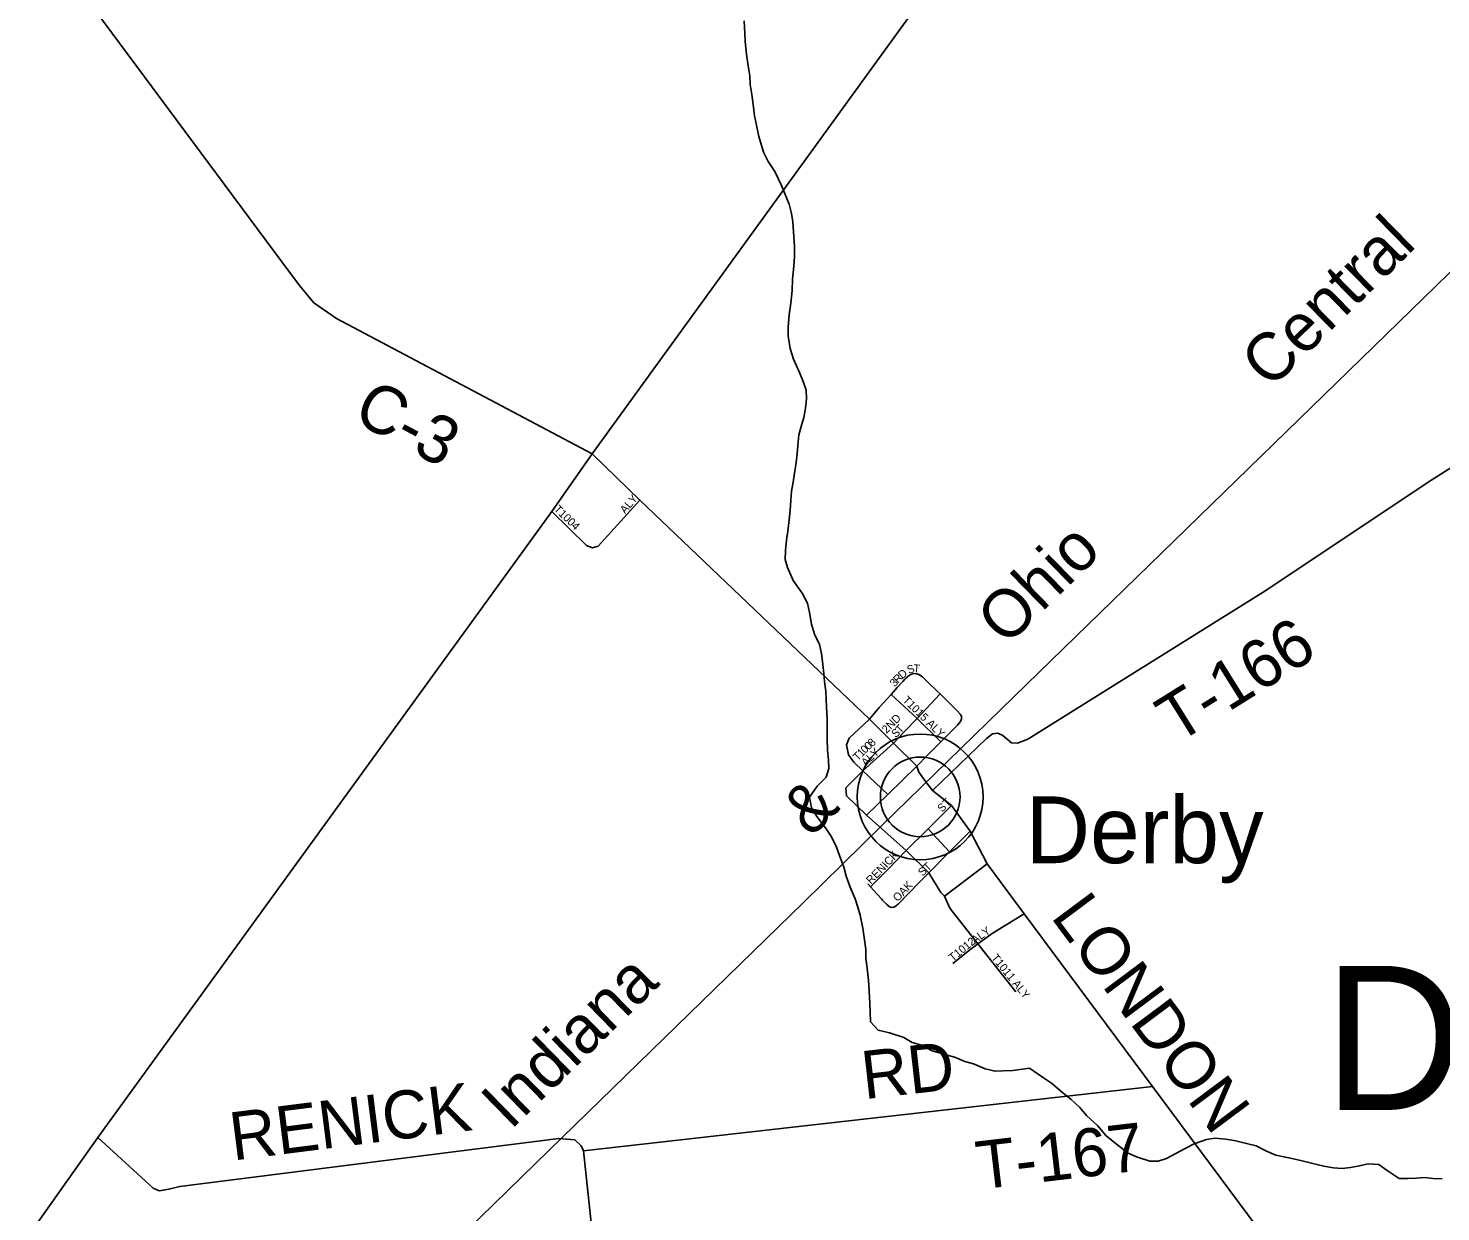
# Model space of a CAD drawing. Extents: x 1643459 to 2064572, y 425441 to 780708.
# Drawn here: x 1764524 to 1773348, y 642347 to 649742 of the extents above; entities that cross this region are included whole.
import ezdxf

# ---------------------------------------------------------------- set-up
doc = ezdxf.new("R2010")
doc.units = 0
for name, color, linetype in [('GE_P_Alignment_100_Curve_Data', 7, 'Continuous'), ('GM_X_Adjacent_County_Text', 7, 'Continuous'), ('GM_X_County', 7, 'Continuous'), ('GM_X_Major_River', 7, 'Continuous'), ('GM_X_Major_River_Text', 7, 'Continuous'), ('GM_X_Minor_Lake', 7, 'Continuous'), ('GM_X_Rail_Line', 7, 'Continuous'), ('GM_X_Section_Text', 7, 'Continuous'), ('GM_X_Township', 7, 'Continuous'), ('GM_X_Township_Road', 7, 'Continuous'), ('GM_X_Township_Road_Text', 7, 'Continuous'), ('GM_X_Township_ROW', 7, 'Continuous'), ('GM_X_US_Route', 7, 'Continuous'), ('RD_X_Wall', 7, 'Continuous')]:
    doc.layers.add(name, color=color, linetype=linetype)

msp = doc.modelspace()

# ---------------------------------------------------------------- linework, layer by layer
at = {"layer": 'GE_P_Alignment_100_Curve_Data'}
for radius in [392.8, 249]:
    msp.add_circle((1770096, 644939.4), radius, dxfattribs=at)
at = {"layer": 'GM_X_County'}
for points in [[(1768344, 646794), (1768083.9, 646505.8), (1768049.8, 646495.9), (1768011.9, 646510.1), (1767795.8, 646723.3)], [(1769778.6, 645424.8), (1769840.6, 645497.4), (1769915.1, 645579.4), (1769929, 645596.3), (1769952.6, 645623.1), (1769980.9, 645654.9), (1769987, 645661.4), (1770001.2, 645676.4), (1770018, 645691.9), (1770028.7, 645699.4), (1770041.8, 645706.1), (1770056.6, 645711.3), (1770074.8, 645708.7), (1770087.8, 645703.6), (1770109.6, 645688.7), (1770140.3, 645659.7), (1770202.7, 645600.9), (1770221.4, 645582.3), (1770317, 645487.4), (1770329, 645474.6), (1770346.2, 645456.3), (1770351.7, 645447.4), (1770353.2, 645441.4), (1770354.4, 645434.9), (1770354.2, 645428.1), (1770352.6, 645421.3), (1770348, 645410.6), (1770346.6, 645408.9), (1770329.1, 645388), (1770290.4, 645348.1), (1770261, 645319), (1770230.7, 645289.7), (1770224.9, 645283.8), (1770144, 645202.5), (1770075.9, 645131.1)], [(1769915.1, 645579.4), (1770076.4, 645430.1), (1770224.9, 645283.8)], [(1769928.8, 645275.9), (1769995.5, 645345.9), (1770076.4, 645430.1), (1770221.4, 645582.3)], [(1769893.9, 644954.8), (1769737.4, 645102.4), (1769681.3, 645155.4), (1769647.5, 645201.6), (1769635.7, 645265.7), (1769651.8, 645305.7), (1769778.6, 645424.8)], [(1769928.8, 645275.9), (1769737.4, 645102.4), (1769630.7, 644995.6), (1769634.6, 644945.5), (1769760.1, 644824.8), (1770009.2, 644603.6), (1770150, 644465.7), (1770224.5, 644342.3), (1770248.4, 644318.2)], [(1770075.9, 645131.1), (1769893.9, 644954.8), (1769760.1, 644824.8)], [(1769785.5, 644378), (1769891, 644484.1), (1770009.2, 644603.6), (1770145.6, 644739.1), (1770291.3, 644885.4)], [(1769952.7, 644264.8), (1769960.1, 644271.3), (1770088.2, 644403.1), (1770150, 644465.7), (1770278.4, 644596.8), (1770408.9, 644725.2)], [(1770278.4, 644596.8), (1770145.6, 644739.1)], [(1770513.5, 644520.8), (1770248.4, 644318.2), (1770280.2, 644244), (1770456.9, 644021.1), (1770694.4, 643721.7)], [(1769769.8, 644395.2), (1769785.5, 644378), (1769804.1, 644357.5), (1769854.4, 644301.6), (1769860.9, 644294.8), (1769886.1, 644268.7), (1769893.1, 644262.2), (1769898.1, 644257.7), (1769906.2, 644252.5), (1769912.2, 644250), (1769918.6, 644249.2), (1769931, 644250.8), (1769940.1, 644254.7), (1769947.9, 644260.6), (1769952.7, 644264.8)], [(1770298.9, 643897.7), (1770405.3, 643983.2), (1770456.9, 644021.1), (1770551.6, 644090.6), (1770746, 644208.2)]]:
    msp.add_lwpolyline(points, dxfattribs=at)
at = {"layer": 'GM_X_Major_River_Text'}
for points in [[(1770173, 644978.5), (1770509.5, 645304.4), (1770547.5, 645332.4), (1770581.5, 645338.4), (1770611.6, 645322.4), (1770665.6, 645276.3), (1770703.6, 645274.3), (1770767.7, 645300.3), (1771235.5, 645592.1), (1772256, 646228.4), (1773268.2, 646906.5), (1774940.5, 647966.5), (1775258.6, 648226.6), (1775522.6, 648470.6), (1775818.6, 648736.7), (1775972.6, 648884.8), (1776782.7, 649552.9)], [(1771547.8, 643130.4), (1767991.7, 642727.3)], [(1767991.7, 642727.3), (1767977.7, 642759.3), (1767939.6, 642797.4), (1767839.6, 642805.4), (1765470.5, 642506.1), (1765402.4, 642488.2), (1765342.4, 642478.1), (1765304.4, 642494.2), (1764959.6, 642812.2)], [(1767082.6, 632817.9), (1767179, 635150.2), (1767195.3, 635186.2), (1767247.4, 635204), (1768723.4, 635088.5), (1768793.6, 635100.1), (1768826, 635150.1), (1768828.3, 635224.3), (1768474.8, 638203.3), (1767991.7, 642727.3)]]:
    msp.add_lwpolyline(points, dxfattribs=at)
at = {"layer": 'GM_X_Minor_Lake'}
for points in [[(1763665.6, 653242.1), (1763665.7, 653241.7), (1764510.8, 650743.4), (1764551, 650619.3), (1764623.1, 650429.1), (1764675.2, 650259), (1764685.3, 650190.9), (1764737.3, 650116.8), (1764841.5, 649990.7), (1766109.2, 648282.7), (1766219.4, 648134.6), (1766307.5, 648026.4), (1766449.6, 647928.3), (1768047.2, 647083.4)], [(1768047.2, 647083.4), (1768344, 646794), (1769778.6, 645424.8), (1769928.8, 645275.9), (1770075.9, 645131.1), (1770087.4, 645094.4), (1770131.5, 645034.4), (1770173, 644978.5), (1770291.3, 644885.4), (1770408.9, 644725.2), (1770513.5, 644520.8), (1770746, 644208.2), (1771547.8, 643130.4), (1772272.6, 642156), (1772272.8, 642155.8)]]:
    msp.add_lwpolyline(points, dxfattribs=at)
at = {"layer": 'GM_X_Rail_Line'}
msp.add_line((1770096, 644939.4), (1770096, 644939.4), dxfattribs=at)
at = {"layer": 'GM_X_Township_Road'}
msp.add_lwpolyline([(1763758.9, 638817.6), (1764850.7, 639881.7), (1765251, 640269.4), (1765982.7, 640981.5), (1767859.5, 642812.3), (1769366, 644279.7), (1769854.9, 644758.2), (1770683.8, 645566.4), (1771604.1, 646462.5), (1773474.6, 648284.2)], dxfattribs=at)
at = {"layer": 'GM_X_US_Route'}
for points in [[(1769331.3, 647134.9), (1769337.6, 647201), (1769351.8, 647252.9), (1769370.1, 647308.9), (1769380.4, 647368.9), (1769386.6, 647427), (1769382.9, 647481), (1769365.1, 647535.2), (1769341.3, 647591.4), (1769303.6, 647673.6), (1769283.9, 647741.8), (1769272.2, 647819.9), (1769270.4, 647874), (1769276.8, 647952.1), (1769287.1, 648024.1), (1769295.5, 648104.1), (1769297.8, 648174.2), (1769306.1, 648256.2), (1769310.4, 648316.3), (1769310.7, 648378.4), (1769306.9, 648438.4), (1769301.3, 648532.6), (1769291.5, 648584.7), (1769277.8, 648642.8), (1769230.2, 648759.2), (1769188.6, 648847.4), (1769146.8, 648909.7), (1769117, 648967.9), (1769087.4, 649066.2), (1769073.7, 649136.3), (1769061.9, 649194.4), (1769052.2, 649264.6), (1769044.5, 649328.7), (1769034.8, 649390.8), (1769031, 649444.9), (1769021.2, 649507), (1769011.5, 649579.1), (1769001.9, 649659.2), (1769000.1, 649709.3), (1768996.4, 649787.4)], [(1772483.1, 642665), (1772427.1, 642677.2), (1772377.1, 642687.5), (1772317.1, 642701.8), (1772255.1, 642728.1), (1772195.2, 642758.5), (1772135.2, 642772.8), (1772067.2, 642791.1), (1772005.2, 642801.4), (1771937.2, 642807.8), (1771885.1, 642798), (1771806.9, 642772.4), (1771750.7, 642742.6), (1771692.5, 642710.8), (1771634.3, 642681.1), (1771582.2, 642663.3), (1771530.2, 642663.6), (1771448.2, 642690), (1771394.2, 642714.3), (1771322.4, 642768.7), (1771256.6, 642823.1), (1771204.8, 642883.4), (1771135, 642947.8), (1771093.2, 642998), (1771039.3, 643048.3), (1770987.5, 643090.7), (1770915.7, 643151.1), (1770859.8, 643187.4), (1770777.9, 643243.8), (1770673.8, 643230.3), (1770613.7, 643228.6), (1770563.7, 643224.8), (1770501.7, 643241.1), (1770429.7, 643271.5), (1770375.7, 643285.8), (1770315.8, 643310.1), (1770223.8, 643338.6), (1770171.8, 643352.8), (1770103.9, 643389.2), (1770045.9, 643405.5), (1769994, 643435.8), (1769904.1, 643466.2), (1769834.1, 643482.6), (1769786.3, 643534.9), (1769784.5, 643597), (1769780.7, 643649), (1769777.1, 643725.1), (1769773.4, 643795.2), (1769763.7, 643869.3), (1769755.9, 643931.4), (1769756.2, 643985.5), (1769748.4, 644045.6), (1769738.7, 644119.7), (1769721, 644199.9), (1769707.2, 644250), (1769689.5, 644302.2), (1769657.7, 644376.4), (1769634, 644444.6), (1769618.2, 644500.7), (1769592.5, 644572.9), (1769572.7, 644625.1), (1769541, 644689.3), (1769505.2, 644745.5), (1769449.4, 644815.9), (1769417.7, 644870.1), (1769403.9, 644938.2), (1769452.3, 645006.1), (1769508.6, 645061.8), (1769524.8, 645115.8), (1769523, 645167.9), (1769517.3, 645232), (1769515.6, 645300.1), (1769515.9, 645368.1), (1769514.1, 645428.2), (1769510.4, 645500.3), (1769506.9, 645600.4), (1769499.1, 645660.5), (1769493.3, 645710.6), (1769487.6, 645766.7), (1769479.9, 645834.8), (1769466.1, 645890.9), (1769436.3, 645955.2), (1769416.6, 646019.3), (1769404.9, 646091.4), (1769391.1, 646149.6), (1769359.4, 646211.8), (1769301.7, 646292.2), (1769268, 646372.4), (1769252.2, 646422.5), (1769254.4, 646478.6), (1769260.7, 646542.6), (1769269, 646600.6), (1769277.3, 646670.7), (1769283.5, 646730.7), (1769287.8, 646790.8), (1769292, 646848.8), (1769302.3, 646904.8), (1769310.6, 646962.8), (1769320.9, 647028.9), (1769327.1, 647082.9), (1769331.3, 647134.9)], [(1773357.5, 642552.6), (1773297.4, 642554.9), (1773247.4, 642561.1), (1773193.3, 642557.4), (1773141.3, 642555.6), (1773087.2, 642555.9), (1773013.4, 642604.3), (1772961.5, 642642.6), (1772895.4, 642646.9), (1772839.3, 642635.2), (1772783.2, 642623.4), (1772731.1, 642617.7), (1772677.1, 642622), (1772617.1, 642632.3), (1772557.1, 642646.6), (1772483.1, 642665)]]:
    msp.add_lwpolyline(points, dxfattribs=at)
at = {"layer": 'RD_X_Wall'}
msp.add_lwpolyline([(1760417.9, 636908.7), (1760515.7, 637072), (1760528.8, 637094.4), (1760591.7, 637202), (1760701.3, 637392.6), (1760773.2, 637514.1), (1760811.6, 637575.4), (1760841.2, 637619), (1760874.4, 637663.9), (1760877.6, 637668), (1762047.7, 638848.1), (1762440.7, 639309.9), (1763356.4, 640547.9), (1764959.6, 642812.2), (1767795.8, 646723.3), (1768047.2, 647083.4), (1771695.9, 652117.3), (1771938.3, 652417.6), (1773291.5, 653631.1), (1773291.7, 653631.3)], dxfattribs=at)

# ---------------------------------------------------------------- texts
at = {"layer": 'GM_X_Adjacent_County_Text'}
msp.add_text('DARBY', height=900, rotation=0.00001, dxfattribs=at).set_placement((1772617.9, 642983.6))
at = {"layer": 'GM_X_Major_River'}
for s, rotation, p in [('T-166', 31.97533, (1771698.9, 645267.4)), ('RD', 6.44979, (1769746.7, 643049.9)), ('RENICK', 7.24012, (1765802.7, 642667)), ('T-167', 6.74319, (1770463.5, 642486))]:
    msp.add_text(s, height=300, rotation=rotation, dxfattribs=at).set_placement(p)
at = {"layer": 'GM_X_Section_Text'}
for s, rotation, p in [('C-3', 332.00719, (1766540.9, 647294.8)), ('LONDON', 306.70697, (1770906.5, 644190.9))]:
    msp.add_text(s, height=300, rotation=rotation, dxfattribs=at).set_placement(p)
at = {"layer": 'GM_X_Township'}
for s, rotation, p in [('ALY', 49.18543, (1768252.6, 646705.2)), ('T1004', 316.12264, (1767804, 646732.2)), ('D', 40.34288, (1769984, 645673.6)), ('S', 20.45692, (1770024.6, 645707)), ('T', 355.56987, (1770052, 645718.5)), ('3', 48.159, (1769937.7, 645622.9)), ('R', 47.05245, (1769958.1, 645645.7)), ('T1015 ALY', 315.59122, (1769982.2, 645539.6)), ('2ND', 45.0026, (1769885.9, 645332.4)), ('S', 42.2167, (1769943.2, 645305.6)), ('T', 47.01598, (1769972.6, 645332.5)), ('0', 42.89115, (1769774.2, 645228.3)), ('8', 42.85765, (1769796.8, 645249.2)), ('T', 44.58461, (1769705.5, 645160.7)), ('1', 44.5805, (1769730.6, 645185.4)), ('0', 44.39296, (1769752.5, 645207)), ('L', 43.59904, (1769787.4, 645158.2)), ('Y', 42.52655, (1769812.7, 645182.3)), ('A', 44.73724, (1769756.4, 645127.4)), ('ST', 45, (1770232.9, 644840.2)), ('RENICK', 45.78736, (1769788.4, 644391.3)), ('ST', 42.51209, (1770110, 644440.1)), ('OAK', 46.3315, (1769955.6, 644281.2)), ('ALY', 35.31528, (1770437.1, 644018.6)), ('T1012', 39.39741, (1770299.7, 643907.9)), ('T1011 ALY', 309.05518, (1770537.2, 643932.9))]:
    msp.add_text(s, height=50, rotation=rotation, dxfattribs=at).set_placement(p)
at = {"layer": 'GM_X_Township_Road_Text'}
for s, rotation, p in [('Central', 44.38138, (1772282.7, 647480.3)), ('Ohio', 44.2709, (1770633, 645874.7)), ('&', 44.53273, (1769413.5, 644681.4)), ('Indiana', 44.27312, (1767536.5, 642853))]:
    msp.add_text(s, height=299, rotation=rotation, dxfattribs=at).set_placement(p)
at = {"layer": 'GM_X_Township_ROW'}
msp.add_text('Derby', height=417, rotation=0.00001, dxfattribs=at).set_placement((1770754.4, 644525.3))

doc.saveas('drawing.dxf')
